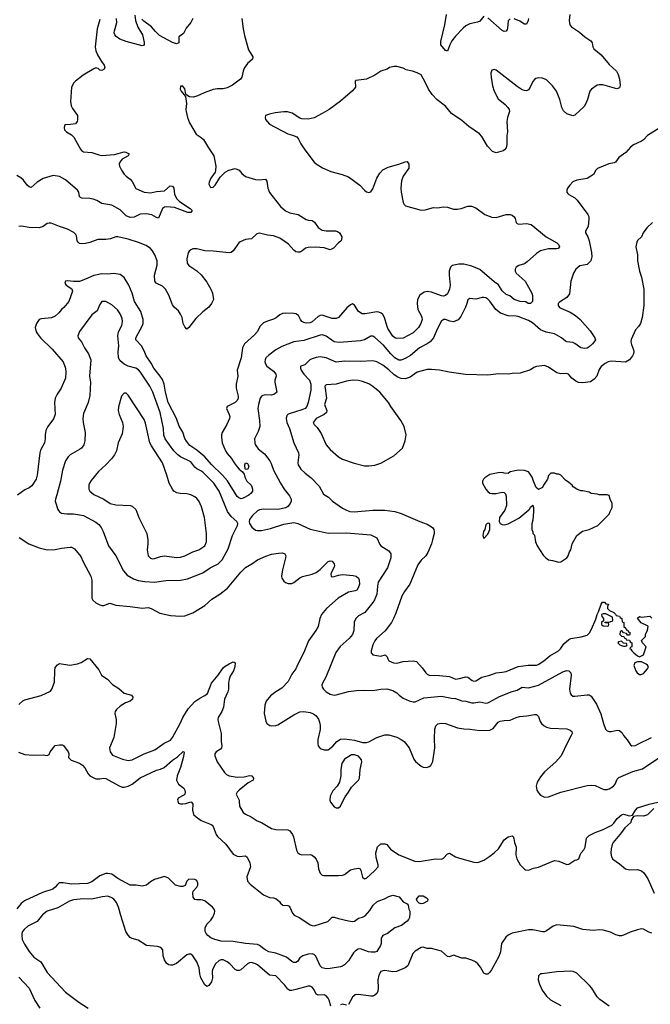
# Model space of a CAD drawing. Header units: inches. Extents: x 1678809 to 1859548, y 384609 to 522868.
# Tile 324 of 386: x 1801138 to 1807376, y 447989 to 457739. Entities that reach past the tile are written whole.
import ezdxf

# ---------------------------------------------------------------- set-up
doc = ezdxf.new("R2010")
doc.units = ezdxf.units.IN
doc.header["$MEASUREMENT"] = 0
doc.layers.add('B8404', color=7, linetype='Continuous')
doc.layers.add('B8405', color=7, linetype='Continuous')

msp = doc.modelspace()

# ---------------------------------------------------------------- linework, layer by layer
at = {"layer": 'B8404', "color": 5}
for points, elevation in [([(1802701.2, 450000), (1802703.7, 449990), (1802710, 449982.4), (1802730, 449974), (1802750, 449973.7), (1802782, 449978), (1802830, 449994.8), (1802838, 449990), (1802850.6, 449970), (1802848.4, 449911.6), (1802857.6, 449870), (1802884, 449844), (1802934.4, 449810), (1803031, 449771), (1803042.4, 449762.4), (1803052.9, 449750), (1803082.4, 449670), (1803095.3, 449650), (1803175.9, 449575.9), (1803250, 449475.5), (1803290, 449454.4), (1803310, 449452.4), (1803370, 449460.7), (1803386.4, 449446.4), (1803414.4, 449390), (1803420.4, 449350), (1803386, 449250), (1803390.4, 449210), (1803417.4, 449177.4), (1803550, 449072.7), (1803610, 449047.7), (1803650, 449042.8), (1803673.2, 449033.2), (1803706.8, 449006.8), (1803718, 448990), (1803742, 448970), (1803790, 448968), (1803802, 448962), (1803811.6, 448951.6), (1803837, 448890), (1803852.4, 448872.4), (1803910, 448845.7), (1804010, 448777.4), (1804030, 448768.8), (1804050, 448767.2), (1804186, 448810), (1804230, 448852.4), (1804250, 448852.3), (1804290, 448838), (1804390, 448816.5), (1804430, 448810.3), (1804450, 448812.4), (1804490, 448843), (1804530, 448852.2), (1804556.3, 448863.7), (1804602.5, 448917.5), (1804634.7, 448970), (1804670, 449003.1), (1804690, 449015.3), (1804748, 449032), (1804790, 449055.5), (1804828, 449070), (1804892, 449052), (1804930, 449004.7), (1804970, 448984.7), (1804981, 448970), (1804986, 448930), (1804996, 448910), (1804998.8, 448890), (1804993, 448850), (1804984, 448830), (1804970, 448813.2), (1804916, 448770), (1804850, 448745.2), (1804776, 448690), (1804730, 448669.4), (1804715.1, 448644.9), (1804712.8, 448590), (1804707, 448570), (1804670, 448513.6), (1804650, 448504.8), (1804615.5, 448504.5), (1804587.3, 448510), (1804510, 448538.5), (1804485.3, 448534.7), (1804460.6, 448519.4), (1804440.7, 448499.3), (1804390, 448419.3), (1804350, 448380.7), (1804330, 448367.6), (1804310, 448361.6), (1804210, 448342), (1804170, 448341.6), (1804129.4, 448350), (1804110, 448369.4), (1804066.5, 448466.5), (1804050, 448481.1), (1804030, 448488.5), (1803990, 448485.1), (1803937.3, 448470), (1803910.5, 448450), (1803886.2, 448413.8), (1803870, 448404.5), (1803850, 448403.6), (1803830, 448411.6), (1803775.6, 448455.6), (1803670, 448494.8), (1803603.7, 448510), (1803566, 448530), (1803511.4, 448571.4), (1803490, 448580.9), (1803372.6, 448592.6), (1803250, 448611.5), (1803130, 448614), (1803069, 448630), (1803027.3, 448647.3), (1802998, 448670), (1802983.6, 448690), (1802973.6, 448710), (1802973.4, 448746.6), (1802990, 448782.8), (1803030, 448823), (1803048.6, 448851.4), (1803064.7, 448890), (1803066.6, 448910), (1803061.3, 448930), (1803046, 448950), (1802970.9, 449010.9), (1802950, 449021.3), (1802930, 449025.1), (1802890, 449022.9), (1802870, 449026.6), (1802853.2, 449050), (1802849.2, 449090), (1802853.2, 449110), (1802889, 449150), (1802899.3, 449170), (1802901.2, 449190), (1802890, 449214), (1802870, 449224), (1802810, 449228), (1802792, 449210), (1802774.8, 449165.2), (1802750, 449155.3), (1802730, 449155.3), (1802678, 449170), (1802610, 449239), (1802570, 449255.3), (1802470, 449225.2), (1802430, 449202.7), (1802390.5, 449169.5), (1802350, 449158), (1802290, 449169.3), (1802230, 449169.4), (1802110, 449235.6), (1802050, 449277.6), (1802010, 449285.1), (1801990, 449283.5), (1801930, 449261), (1801850, 449201.4), (1801810, 449185.7), (1801650, 449179.1), (1801566.9, 449193.1), (1801529.1, 449190.9), (1801510, 449177), (1801490, 449149.5), (1801464, 449130), (1801364.8, 449095.2), (1801186.2, 449013.8), (1801152, 448988), (1801110, 448934)], 260), ([(1803308.9, 450000), (1803313.4, 449950), (1803347.7, 449890), (1803371.7, 449871.7), (1803426.8, 449846.8), (1803487.4, 449807.4), (1803530, 449788.9), (1803630, 449731.6), (1803670, 449720.3), (1803790, 449715.2), (1803810, 449705.3), (1803838, 449670), (1803847.8, 449647.8), (1803876.7, 449516.7), (1803889.1, 449489.1), (1803910, 449474.9), (1803930, 449470.3), (1804010, 449472.2), (1804030, 449466), (1804050, 449450.5), (1804070, 449427.3), (1804088.4, 449390), (1804095.3, 449330), (1804109.3, 449289.3), (1804130, 449268.4), (1804145.5, 449265.5), (1804290, 449263.7), (1804330, 449267.4), (1804350, 449276), (1804410, 449319.5), (1804450, 449331.8), (1804490, 449336.3), (1804504.7, 449330), (1804514, 449314), (1804527.9, 449247.9), (1804550, 449230.6), (1804570, 449237.1), (1804647.8, 449310), (1804682.4, 449350), (1804684, 449370), (1804663.8, 449443.8), (1804659.8, 449490), (1804677.7, 449550), (1804710, 449577.9), (1804750, 449578.5), (1804769.1, 449570), (1804806.4, 449526.4), (1804890, 449469.1), (1805045.1, 449405.1), (1805090, 449404.5), (1805250, 449428.1), (1805310, 449424.9), (1805330, 449434.6), (1805370, 449480.4), (1805390, 449486.4), (1805450.2, 449450.2), (1805490, 449435.5), (1805630, 449395.6), (1805670, 449394.9), (1805730, 449416.9), (1805790, 449455), (1805831.9, 449488.1), (1805875, 449530), (1805930, 449619.2), (1805970, 449648.2), (1805995.4, 449655.4), (1806010, 449655.9), (1806020.3, 449650), (1806027.4, 449630), (1806031.7, 449590), (1806050, 449544.7), (1806046.7, 449470), (1806056.9, 449430), (1806090, 449371.8), (1806130, 449328.4), (1806142, 449322), (1806170, 449318.9), (1806222, 449338), (1806270, 449347.5), (1806430, 449412), (1806470, 449407.6), (1806550, 449374.6), (1806570, 449377), (1806630, 449415.5), (1806650, 449419.1), (1806669.6, 449430.4), (1806681.3, 449470), (1806692.8, 449490), (1806719.7, 449520.3), (1806733.3, 449546.7), (1806744.8, 449635.2), (1806770, 449661.6), (1806829.8, 449690.2), (1806910, 449720.2), (1806996.1, 449763.9), (1807016.9, 449783.1), (1807050, 449830.3), (1807090, 449863.8), (1807110, 449870.4), (1807170, 449856.4), (1807199.5, 449860.5), (1807230, 449912.4), (1807250, 449933.4), (1807364, 449970), (1807451, 449990)], 280), ([(1804208.8, 450000), (1804211.8, 449990), (1804250, 449944.9), (1804270, 449934), (1804290, 449934.4), (1804310, 449952.7), (1804334.2, 450000)], 320), ([(1807410, 449929.4), (1807350, 449866.6), (1807310, 449851.6), (1807246.2, 449853.8), (1807210, 449848.7), (1807188.5, 449811.5), (1807184.9, 449790), (1807122.6, 449737.4), (1807090.3, 449690), (1807007.5, 449590), (1806998.5, 449570), (1806990.2, 449530), (1806985.2, 449490), (1806987.5, 449467.5), (1806991.6, 449450), (1807006.8, 449426.8), (1807070, 449381.1), (1807130, 449330.3), (1807170, 449320.2), (1807250, 449322.8), (1807288, 449310), (1807311.7, 449290), (1807350.3, 449230), (1807412.9, 449090)], 280), ([(1804215.1, 447970), (1804197.8, 448030), (1804188.6, 448050), (1804170, 448072.8), (1804150, 448083.5), (1804090, 448079.7), (1804070, 448088), (1804050, 448132), (1804030, 448159.7), (1804010, 448169.7), (1803990, 448168.5), (1803870, 448134.6), (1803830, 448126), (1803810, 448126.2), (1803790, 448139.7), (1803759.8, 448179.8), (1803672, 448270), (1803610, 448278.5), (1803490, 448378.7), (1803470, 448389.8), (1803430, 448401.7), (1803410, 448399.7), (1803390, 448391.3), (1803326, 448330), (1803310, 448322.4), (1803290, 448322.8), (1803270, 448333.3), (1803215.3, 448390), (1803190, 448409.8), (1803150, 448428.9), (1803130, 448430.7), (1803110, 448424.2), (1803073.8, 448390), (1803046.2, 448333.8), (1803041.8, 448310), (1803045.5, 448250), (1803035.6, 448210), (1803010, 448175.1), (1802990, 448167), (1802970, 448182.7), (1802929.7, 448250.3), (1802918.2, 448290), (1802913.5, 448350), (1802891.3, 448410), (1802850, 448469.3), (1802830, 448486), (1802810, 448486.6), (1802790, 448478), (1802690, 448391.8), (1802650, 448377.2), (1802630, 448376), (1802610, 448380.9), (1802590, 448397), (1802569.7, 448430), (1802557.4, 448470), (1802552, 448530), (1802533, 448553), (1802501.7, 448561.7), (1802392.1, 448572.1), (1802310, 448625.4), (1802250, 448639.7), (1802230, 448651.3), (1802210, 448673.6), (1802188.1, 448710), (1802136.7, 448870), (1802116.1, 448950), (1802095.9, 448995.9), (1802070, 449029.8), (1802050, 449045), (1802010, 449058.4), (1801954.2, 449054.2), (1801850, 449031.4), (1801770, 449032.7), (1801670, 449025.2), (1801630, 449009.8), (1801516.5, 448943.5), (1801409.3, 448910.7), (1801363.9, 448876.1), (1801310, 448809.8), (1801218.4, 448761.6), (1801180.9, 448730), (1801166.7, 448710), (1801160.3, 448690), (1801157.8, 448670), (1801162.8, 448630), (1801183.6, 448583.6), (1801230, 448510.4), (1801276.4, 448456.4), (1801348.3, 448408.3), (1801410, 448303.7), (1801589.2, 448109.2), (1801721.5, 448010), (1801814.6, 447950)], 280), ([(1807390, 448693.1), (1807362.6, 448702.6), (1807310, 448733.5), (1807290, 448734.8), (1807250, 448727.1), (1807176.1, 448703.9), (1807110, 448672.7), (1807090, 448666.6), (1807070, 448666.6), (1807036.6, 448676.6), (1806983.3, 448703.3), (1806910, 448722.7), (1806874.4, 448725.6), (1806810, 448719.5), (1806710.3, 448729.7), (1806619.7, 448759.7), (1806450, 448774.7), (1806416.6, 448763.4), (1806350, 448715.1), (1806330, 448705.8), (1806310, 448705.8), (1806212.7, 448727.3), (1806170, 448727.7), (1806010, 448693.8), (1805970, 448675.3), (1805947.3, 448652.7), (1805904.4, 448590), (1805893.6, 448510), (1805878, 448462), (1805805.8, 448330), (1805790, 448306), (1805770, 448288.4), (1805750, 448286.9), (1805730, 448297.6), (1805696.6, 448356.6), (1805670, 448389.5), (1805648.2, 448408.2), (1805610, 448427), (1805550, 448446.6), (1805510, 448446.6), (1805430, 448475.1), (1805390, 448458), (1805370, 448460.9), (1805310, 448514.7), (1805210, 448542.2), (1805170, 448543.1), (1805130, 448555.1), (1805110, 448550.8), (1805050, 448515.6), (1805027.9, 448492.1), (1804975.8, 448370), (1804951.1, 448348.9), (1804866.6, 448313.4), (1804830, 448311.6), (1804750, 448322.9), (1804730, 448322), (1804710, 448312.7), (1804690, 448276), (1804679.7, 448230), (1804685.2, 448150), (1804682.2, 448117.8), (1804670, 448095.8), (1804650, 448078), (1804630.1, 448069.9), (1804610.2, 448069.8), (1804490, 448087.8), (1804455.5, 448084.5), (1804430, 448060.5), (1804390, 447986.6)], 280), ([(1801130, 448258.4), (1801232.7, 448150), (1801286.5, 448026.5), (1801337.4, 447950)], 260), ([(1806970, 447969.8), (1806876.2, 448036.2), (1806850, 448062.4), (1806797.6, 448150), (1806776.2, 448176.2), (1806650, 448296.9), (1806613.6, 448313.6), (1806590, 448317.4), (1806450, 448309.8), (1806307.7, 448292.3), (1806290, 448289.6), (1806269, 448271), (1806265.5, 448230), (1806278.6, 448190), (1806307.5, 448127.5), (1806348.8, 448068.8), (1806390, 448034), (1806490, 447977)], 320), ([(1804370, 447979.7), (1804329.1, 447990.9), (1804310, 447985.4)], 280)]:
    msp.add_lwpolyline(points, dxfattribs=dict(at, elevation=elevation))
at = {"layer": 'B8404', "color": 5, "elevation": 260}
msp.add_lwpolyline([(1805110, 448984), (1805090, 448989.2), (1805068.7, 449010), (1805062, 449030), (1805090, 449062), (1805130, 449062), (1805163.6, 449043.6), (1805174, 449030), (1805171.1, 449008.9), (1805130, 448988.7)], close=True, dxfattribs=at)
at = {"layer": 'B8405', "color": 5}
for points, elevation in [([(1806581.1, 457790), (1806572, 457730), (1806581.3, 457690), (1806597.1, 457670), (1806676, 457616), (1806730, 457570.3), (1806788.4, 457530), (1806800.3, 457510), (1806808.9, 457470), (1806818, 457450), (1806890.2, 457390.2), (1806970, 457295.6), (1807040.3, 457230), (1807057.8, 457197.8), (1807072.6, 457150), (1807079.6, 457090), (1807070, 457063.6), (1807046, 457054), (1806906.8, 457093.2), (1806870, 457095.6), (1806850, 457089.7), (1806794.4, 457050), (1806778.9, 457030), (1806756.1, 456950), (1806736.6, 456903.4), (1806720.9, 456879.1), (1806630, 456792.9), (1806610, 456787.2), (1806550, 456807.7), (1806516.9, 456836.9), (1806499.6, 456870), (1806480.7, 456950), (1806448.3, 457030), (1806410, 457084.8), (1806350, 457143.8), (1806310, 457160.3), (1806270, 457162.2), (1806244.1, 457155.9), (1806230, 457147.8), (1806214.2, 457125.8), (1806188.5, 457071.5), (1806170, 457043.6), (1806150, 457034), (1806130, 457037.3), (1806110, 457045.1), (1806058.7, 457078.7), (1805850, 457238.4), (1805830, 457246), (1805810, 457239), (1805799.1, 457210), (1805800.5, 457170), (1805814.6, 457085.4), (1805830.3, 457030), (1805870, 456957.1), (1805939.9, 456899.9), (1805968.2, 456870), (1805979.3, 456850), (1805982.4, 456830), (1805962.4, 456770), (1805956.1, 456730), (1805962.8, 456630), (1805957.8, 456590), (1805956.4, 456503.6), (1805948.8, 456470), (1805934.4, 456450), (1805919.1, 456440.9), (1805850, 456420.4), (1805815.5, 456435.6), (1805766.9, 456486.9), (1805710, 456583), (1805686.6, 456610), (1805581.7, 456681.7), (1805510, 456740.5), (1805409.7, 456809.8), (1805350, 456883.7), (1805267.3, 456947.3), (1805217.4, 456997.4), (1805180.5, 457050), (1805150, 457121.2), (1805110, 457192), (1805070, 457214.3), (1805022, 457230), (1804962, 457242), (1804930, 457259.3), (1804870, 457277.2), (1804843.5, 457276.5), (1804795.3, 457264.7), (1804772, 457250), (1804710.9, 457229.1), (1804650.5, 457189.5), (1804570, 457149.2), (1804464, 457136), (1804458, 457130), (1804461, 457070), (1804430, 457035.3), (1804310, 456934), (1804198, 456850), (1804130.5, 456809.5), (1804050, 456769), (1803990, 456754), (1803930, 456759), (1803910, 456764), (1803834.2, 456814.2), (1803785.4, 456825.4), (1803750, 456825.6), (1803664.5, 456815.5), (1803610, 456804.7), (1803570.4, 456789.6), (1803564.4, 456770), (1803568.7, 456750), (1803610, 456704.9), (1803790, 456610.6), (1803837.1, 456597.1), (1803878, 456578), (1803895.9, 456555.9), (1803917.3, 456510), (1803958, 456450), (1804050.4, 456330), (1804070, 456312.2), (1804133.5, 456273.5), (1804215.5, 456235.5), (1804327.5, 456207.5), (1804390, 456182.3), (1804501.5, 456101.5), (1804550, 456050.4), (1804570, 456035.8), (1804590, 456028.7), (1804610, 456034.9), (1804630, 456065.5), (1804671.9, 456170), (1804701.5, 456218.5), (1804730, 456253.4), (1804782.2, 456277.8), (1804889, 456310), (1804950, 456333.4), (1804970, 456334.8), (1804987.5, 456307.5), (1804987.7, 456270), (1804930, 456189.3), (1804916, 456144), (1804907.5, 456072.5), (1804910.2, 456030), (1804932.6, 455930), (1804940.3, 455910), (1804955.5, 455895.5), (1805110, 455851.8), (1805150, 455856.1), (1805230, 455878), (1805270, 455877.3), (1805330, 455886), (1805370, 455882.2), (1805430, 455864.5), (1805470, 455863.2), (1805505.2, 455870), (1805570, 455893.1), (1805606.7, 455893.3), (1805650, 455876), (1805740.5, 455810), (1805810, 455783.6), (1805850, 455781.5), (1805950, 455809.1), (1805990, 455809), (1806010, 455802.6), (1806028.1, 455788.1), (1806039.5, 455770), (1806050.4, 455730.3), (1806059.9, 455719.9), (1806074.6, 455714.6), (1806150, 455720.2), (1806199.1, 455710), (1806346.4, 455590), (1806451.7, 455530), (1806470.3, 455510), (1806477.6, 455490), (1806465.5, 455474.5), (1806449.1, 455470.9), (1806370, 455470.6), (1806288.6, 455451.4), (1806250, 455425.3), (1806158.7, 455341.3), (1806130, 455323.4), (1806074.2, 455305.8), (1806048.9, 455290), (1806038.9, 455270), (1806038, 455250), (1806042.2, 455242.2), (1806050.4, 455230), (1806138, 455150), (1806205.5, 455030), (1806210.5, 455009.5), (1806212, 454950), (1806190.9, 454929.1), (1806168, 454930), (1806145.2, 454945.2), (1806088.7, 454950), (1806030, 454968), (1805985.1, 455005.1), (1805950, 455016.9), (1805910, 455054.5), (1805874.3, 455114.3), (1805830, 455145), (1805690, 455265.7), (1805610, 455299.1), (1805530, 455317.7), (1805481.8, 455318.2), (1805414.4, 455305.6), (1805399.5, 455290), (1805387.6, 455250), (1805385.5, 455210), (1805395.5, 455110), (1805389, 455070), (1805370, 455025.1), (1805350, 455006.9), (1805330, 455002.3), (1805310, 455004.2), (1805210, 455040.4), (1805170, 455048.2), (1805139.3, 455040.7), (1805097.1, 455010), (1805073.4, 454970), (1805070.3, 454930), (1805077.8, 454870), (1805110.2, 454810.2), (1805116.1, 454790), (1805117.6, 454770), (1805106.2, 454730), (1805081.5, 454690), (1805030, 454638.7), (1804930, 454586.8), (1804870, 454581.8), (1804850, 454588.7), (1804830, 454605.1), (1804780.8, 454680.8), (1804768.4, 454710), (1804747.8, 454790), (1804730, 454821.6), (1804714.8, 454834.8), (1804690, 454844.4), (1804670, 454846.4), (1804555, 454825), (1804526.9, 454826.9), (1804490.6, 454850.6), (1804450, 454912.3), (1804430, 454924.5), (1804410, 454917), (1804373.7, 454886.3), (1804290, 454791.3), (1804270, 454779.7), (1804230, 454779.3), (1804150, 454807.6), (1804130, 454812.3), (1804110, 454810.8), (1804090, 454800.9), (1804030, 454748.1), (1804010, 454738.2), (1803970, 454734.6), (1803950, 454739.4), (1803930, 454751), (1803914.8, 454770), (1803894.5, 454810), (1803870, 454826), (1803850, 454830.7), (1803766, 454834), (1803738, 454830), (1803710, 454818), (1803674.2, 454785.8), (1803650, 454772.3), (1803590, 454755.1), (1803550, 454738), (1803516.3, 454703.7), (1803486, 454650), (1803461.7, 454618.3), (1803361.5, 454530), (1803341.3, 454490), (1803327.9, 454392.1), (1803288.2, 454270), (1803295.8, 454210), (1803279.5, 454130), (1803277.6, 454090), (1803298.7, 454010), (1803297.4, 453990), (1803290.3, 453970), (1803270.7, 453949.3), (1803188.5, 453910), (1803184.6, 453890), (1803211.5, 453830), (1803216.5, 453810), (1803213.8, 453790), (1803186.7, 453730), (1803139.1, 453650), (1803134.7, 453630), (1803133.9, 453606.1), (1803142.2, 453550), (1803173.4, 453470), (1803190, 453444.6), (1803234.6, 453394.6), (1803259.7, 453350), (1803290, 453310.3), (1803310, 453287), (1803343.4, 453263.4), (1803358.9, 453238.9), (1803366.5, 453210), (1803385.5, 453170), (1803426.4, 453130), (1803434.9, 453114.9), (1803442, 453090), (1803439.5, 453070), (1803427.2, 453050), (1803405.7, 453030), (1803350, 453000.3), (1803330, 452995.8), (1803304.5, 453004.5), (1803290, 453018), (1803192, 453172), (1803143.2, 453230), (1803036, 453336), (1802970.3, 453410.3), (1802890, 453476.9), (1802821.9, 453521.9), (1802786.4, 453566.4), (1802772.1, 453592.1), (1802750, 453653.3), (1802714.9, 453714.9), (1802689, 453790), (1802607.5, 453950), (1802578.6, 454050), (1802567, 454130), (1802550, 454176.3), (1802528.9, 454210), (1802464.4, 454290), (1802439.2, 454339.2), (1802389.7, 454410), (1802370, 454459.3), (1802341.1, 454510), (1802288, 454570), (1802286.3, 454590), (1802351.6, 454710), (1802358, 454730), (1802359.3, 454770), (1802336.8, 454850), (1802272.2, 454950), (1802250.6, 455030), (1802216.8, 455110), (1802170, 455185.1), (1802130, 455215.1), (1802070, 455225.5), (1802010, 455220.3), (1801950, 455223.7), (1801870, 455206.8), (1801790, 455168.7), (1801730, 455146.3), (1801670, 455147), (1801610, 455154.5), (1801592, 455150), (1801584.7, 455130), (1801596, 455110), (1801652.7, 455072.7), (1801660.7, 455050), (1801624.9, 454950), (1801574, 454890), (1801550.3, 454869.7), (1801525.1, 454834.9), (1801490, 454803.7), (1801452.3, 454787.7), (1801350, 454778.4), (1801330, 454769.4), (1801302.4, 454730), (1801290.4, 454690), (1801301.3, 454650), (1801312.4, 454630), (1801343.8, 454590), (1801458.3, 454478.3), (1801566.4, 454350), (1801590.3, 454290), (1801594.9, 454250), (1801590.2, 454190), (1801549.1, 454090), (1801507.6, 454030), (1801487.8, 453990), (1801483.2, 453950), (1801488.1, 453830), (1801472.6, 453787.4), (1801414.6, 453710), (1801396.9, 453670), (1801389.1, 453630), (1801390.3, 453590), (1801384.4, 453550), (1801344.5, 453475.6), (1801336.1, 453450), (1801309, 453230), (1801298.9, 453190), (1801256.3, 453123.7), (1801230, 453104.4), (1801190, 453084), (1801117.1, 453030)], 320), ([(1802277.3, 457782.7), (1802283.1, 457730), (1802305.8, 457665.8), (1802354, 457590), (1802370, 457514), (1802370, 457488), (1802350, 457479), (1802190, 457524.5), (1802127.8, 457547.8), (1802091.9, 457571.9), (1802077.2, 457590), (1802072.3, 457610), (1802074.5, 457630), (1802098.9, 457710), (1802096, 457750)], 260), ([(1805730, 457775.6), (1805690, 457723.5), (1805666.5, 457713.5), (1805590, 457698.5), (1805550, 457678), (1805523.5, 457656.5), (1805450, 457576.8), (1805414, 457530), (1805392.2, 457490), (1805370, 457429.2), (1805350, 457434.5), (1805303.5, 457490), (1805304.4, 457524.4), (1805344.3, 457690), (1805359.5, 457790)], 280), ([(1801930, 457741.2), (1801902.8, 457650), (1801885.3, 457470), (1801892, 457430), (1801907.6, 457390), (1801945.8, 457325.8), (1801973.4, 457290), (1801980.7, 457270), (1801974.8, 457250), (1801950, 457235.3), (1801930, 457238), (1801914.6, 457254.6), (1801900.4, 457260.4), (1801890, 457262), (1801870, 457253.2), (1801764, 457190), (1801690, 457131.5), (1801670, 457109.5), (1801651.4, 457068.6), (1801640.3, 456930), (1801648, 456888), (1801660.2, 456860.2), (1801710.5, 456790), (1801710, 456746), (1801706, 456730), (1801690, 456709), (1801639.8, 456700.2), (1801590, 456699), (1801581, 456690), (1801576, 456670), (1801581, 456650), (1801601, 456630), (1801650, 456600.5), (1801674.8, 456574.8), (1801737.8, 456457.8), (1801750, 456443.1), (1801770, 456432.4), (1801850, 456423.5), (1801920, 456400), (1801950, 456394.7), (1802074.5, 456405.5), (1802170, 456430.5), (1802187.3, 456427.3), (1802222, 456410), (1802212, 456390), (1802150, 456357), (1802137.2, 456342.8), (1802128.4, 456330), (1802123.1, 456310), (1802125.7, 456290), (1802143.6, 456250), (1802170.3, 456210), (1802190, 456188.9), (1802230, 456161.1), (1802250, 456138.4), (1802287.1, 456067.1), (1802370, 456031.3), (1802430, 456025.5), (1802490, 456036.9), (1802570, 456044.9), (1802626.8, 456093.2), (1802650, 456090.8), (1802662.8, 456070), (1802670.4, 456010.4), (1802687.7, 455970), (1802718.3, 455938.3), (1802824, 455870), (1802842.8, 455850), (1802831.3, 455830), (1802802, 455830), (1802670, 455879.5), (1802590, 455887.8), (1802570, 455884.5), (1802551.7, 455868.3), (1802510, 455774), (1802490, 455779.3), (1802446.3, 455806.3), (1802390, 455817.6), (1802330, 455813.6), (1802270, 455782.4), (1802230, 455779.7), (1802190, 455795.6), (1802130, 455856.4), (1802050, 455902.4), (1801950, 455920.5), (1801899.3, 455950), (1801862.9, 455962.9), (1801830, 455969.7), (1801751.6, 455971.6), (1801738.4, 455978.4), (1801729.6, 455989.7), (1801722.4, 456030), (1801710, 456051.6), (1801590, 456154), (1801530, 456188), (1801470, 456197.4), (1801370, 456167.8), (1801310, 456131.8), (1801250, 456079.3), (1801230, 456082.7), (1801210, 456100.9), (1801175.1, 456150), (1801150, 456174.7), (1801110, 456195.4)], 260), ([(1803336.5, 457750), (1803347.8, 457650), (1803362.2, 457582.2), (1803400.5, 457440.5), (1803444.9, 457370), (1803440.7, 457350), (1803390, 457305.1), (1803359.7, 457260.3), (1803347.6, 457230), (1803335.6, 457170), (1803322.4, 457150), (1803242, 457090), (1803190, 457064.7), (1803150, 457054), (1803090, 457053.5), (1803050, 457047), (1802964.1, 457015.9), (1802890, 456982), (1802852.7, 456972.7), (1802816.9, 456976.9), (1802791.6, 456991.6), (1802782, 457002), (1802770, 457053.2), (1802750, 457081.2), (1802730, 457082), (1802726, 457050), (1802734.8, 457030), (1802778, 456978), (1802786.4, 456910), (1802780.5, 456850), (1802783, 456830), (1802797.6, 456770), (1802816.7, 456716.7), (1802884.2, 456604.2), (1802934.3, 456574.3), (1802954.5, 456554.5), (1803004.6, 456470), (1803058.9, 456390), (1803076.4, 456290), (1803073.7, 456246.3), (1803070.6, 456229.4), (1803030, 456169.2), (1803010.6, 456130), (1803008, 456110), (1803023.4, 456083.4), (1803030, 456077.3), (1803050, 456080.7), (1803070, 456100.7), (1803119.5, 456180.5), (1803170, 456231), (1803208, 456250), (1803270, 456267.3), (1803310.4, 456250.4), (1803335.5, 456215.5), (1803370, 456187.7), (1803470, 456156.5), (1803505.6, 456154.4), (1803570, 456159.1), (1803582, 456142), (1803593.5, 456070), (1803608.3, 456028.3), (1803718.5, 455890), (1803767.1, 455847), (1803810, 455828.3), (1803893.4, 455810), (1803970, 455759.5), (1803990, 455752.7), (1804030, 455750.4), (1804053.3, 455733.3), (1804090, 455680.4), (1804130, 455654.9), (1804169, 455649), (1804262, 455650), (1804283.1, 455643.1), (1804302, 455630), (1804325.5, 455590), (1804322, 455558), (1804314.9, 455545.1), (1804291.3, 455530), (1804242, 455478), (1804210, 455462), (1804150, 455479.7), (1804065.3, 455485.3), (1803990, 455484), (1803964.3, 455475.7), (1803930, 455446), (1803910, 455436), (1803890, 455436), (1803870, 455441.2), (1803850, 455455.6), (1803795.6, 455515.6), (1803710, 455577.4), (1803650, 455599.8), (1803590, 455606.4), (1803510, 455625.1), (1803482, 455618), (1803430, 455569.7), (1803370, 455561.6), (1803319.3, 455540.7), (1803306.4, 455530), (1803250.1, 455449.9), (1803230, 455435.1), (1803211, 455430), (1803050, 455447.8), (1802970, 455451.5), (1802890.5, 455469.5), (1802850, 455469.3), (1802830, 455461.2), (1802813.2, 455446.8), (1802804.9, 455430), (1802792.7, 455370), (1802794.9, 455330), (1802810, 455305.5), (1802890, 455252.4), (1802932.5, 455212.5), (1802990, 455139.3), (1803029.1, 455070), (1803044.7, 455030), (1803053.8, 454970), (1803036.5, 454930), (1803010, 454893.3), (1802950, 454845.1), (1802881.2, 454778.8), (1802810.4, 454690), (1802790, 454676), (1802770, 454697.2), (1802756.4, 454730), (1802744.4, 454790), (1802730, 454822.4), (1802710, 454855.1), (1802669.7, 454890), (1802650, 454914.5), (1802611.5, 455011.5), (1802580.8, 455070), (1802550, 455102), (1802488.7, 455128.7), (1802475, 455150), (1802469.8, 455210), (1802498.4, 455310), (1802496.8, 455350), (1802473.8, 455410), (1802450.8, 455450), (1802430, 455473.1), (1802390, 455502.8), (1802314.5, 455534.5), (1802210, 455566), (1802110, 455588.5), (1802090, 455588.3), (1802034.8, 455570), (1801990, 455562), (1801910, 455562.8), (1801830, 455532.8), (1801790, 455524.4), (1801750, 455521), (1801730, 455524.7), (1801714.7, 455534.7), (1801707.6, 455550), (1801700.1, 455600.1), (1801693.4, 455613.4), (1801673.6, 455633.6), (1801610, 455666.2), (1801530, 455690.8), (1801450, 455723.5), (1801430, 455726), (1801410, 455721.6), (1801369.2, 455690.8), (1801330, 455676.8), (1801230, 455680.5), (1801155.3, 455695.3), (1801130, 455691.5)], 280), ([(1802850.4, 457749.6), (1802830.7, 457710), (1802783, 457657), (1802758, 457602), (1802711.3, 457568.7), (1802710.8, 457509.2), (1802690, 457501.2), (1802650, 457512), (1802522.2, 457582.2), (1802481.1, 457621.1), (1802441.2, 457670), (1802364.1, 457724.1), (1802344.6, 457744.6)], 260), ([(1805991.4, 457748.6), (1805971.4, 457728.6), (1805964.2, 457655.8), (1805959, 457641), (1805950, 457627), (1805930, 457622.4), (1805910, 457631.3), (1805770, 457757.3)], 280), ([(1806170.3, 457750), (1806168.5, 457730), (1806150, 457696), (1806130, 457695.1), (1806084, 457724), (1806030, 457748.7)], 280), ([(1807470, 456668.7), (1807347.5, 456592.5), (1807310, 456549), (1807290, 456535.3), (1807210, 456499), (1807181.4, 456478.6), (1807134.4, 456425.6), (1807065.5, 456374.5), (1807031, 456330), (1807018.5, 456321.5), (1806967.5, 456312.5), (1806854.4, 456265.6), (1806838, 456250), (1806813.2, 456206.8), (1806750, 456165.2), (1806650.6, 456149.4), (1806610, 456134), (1806578.8, 456101.2), (1806557.3, 456070), (1806550.7, 456050), (1806550.7, 456030), (1806558.8, 456018.8), (1806568.7, 456008.7), (1806630, 455974), (1806652.1, 455952.1), (1806758.4, 455810), (1806766.7, 455790), (1806768.5, 455768.5), (1806760.4, 455690), (1806734.8, 455645.2), (1806736.3, 455630), (1806758.4, 455590), (1806772.2, 455550), (1806795.5, 455435.5), (1806799, 455390), (1806787.2, 455352.8), (1806750, 455316.2), (1806678.4, 455301.6), (1806638.9, 455270), (1806617.3, 455230), (1806591.3, 455150), (1806575.6, 455024.4), (1806550.5, 454990), (1806477, 454943), (1806466.3, 454930), (1806465.3, 454910), (1806478.7, 454890), (1806490, 454882.4), (1806583.6, 454843.6), (1806637, 454810), (1806681.1, 454770), (1806779.7, 454659.7), (1806828.2, 454590), (1806832.4, 454570), (1806822.4, 454550), (1806804.9, 454530), (1806770, 454500.5), (1806750, 454488), (1806730, 454482.4), (1806690, 454489.7), (1806630, 454533.3), (1806610, 454541.1), (1806550, 454548.6), (1806535.7, 454555.7), (1806497.4, 454590), (1806430, 454629.8), (1806346.4, 454646.4), (1806290, 454669), (1806210, 454736.2), (1806170, 454759.4), (1806070, 454799.8), (1806050, 454804.4), (1805970, 454806), (1805894.5, 454834.5), (1805849.1, 454869.1), (1805790, 454953.3), (1805770, 454973.3), (1805750, 454984.2), (1805730, 454989.6), (1805712.1, 454987.9), (1805650, 454973.3), (1805590, 454979.5), (1805570, 454964), (1805561.7, 454930), (1805546.3, 454893.7), (1805500.2, 454799.8), (1805473.9, 454766.1), (1805430, 454746.4), (1805392.5, 454752.5), (1805350, 454771.1), (1805330, 454769.6), (1805308.6, 454751.4), (1805270, 454682.4), (1805231, 454590), (1805199.7, 454550), (1805170, 454528), (1805091.6, 454488.4), (1805004.4, 454415.6), (1804950, 454383.1), (1804912.4, 454367.6), (1804890, 454368.7), (1804850, 454391.6), (1804810, 454428.9), (1804735.5, 454515.5), (1804650, 454592.8), (1804630, 454605.1), (1804610, 454604.7), (1804550, 454569.7), (1804510, 454558.3), (1804296.7, 454543.3), (1804250, 454549.8), (1804170, 454605.6), (1804130, 454617.2), (1804110, 454614.8), (1803950, 454564.2), (1803850, 454550.8), (1803730, 454503.5), (1803670, 454468.5), (1803601.2, 454418.8), (1803573.7, 454390), (1803565.7, 454370), (1803564.2, 454350), (1803568.8, 454330), (1803582, 454310), (1803650, 454258), (1803672, 454230), (1803675.3, 454210), (1803661.1, 454170), (1803661.5, 454150), (1803682.4, 454050), (1803658, 454030), (1803630, 454021.8), (1803570, 454025.8), (1803542.1, 454017.9), (1803530, 454009.7), (1803516.9, 453990), (1803499.1, 453930), (1803494.9, 453890), (1803510.3, 453770), (1803511.8, 453710), (1803497, 453663), (1803461.6, 453590), (1803462.4, 453550), (1803468.1, 453531.9), (1803497.4, 453490), (1803560.7, 453440.6), (1803611.9, 453371.9), (1803626, 453346), (1803650, 453277.1), (1803718.3, 453150), (1803753.1, 453090), (1803805.9, 453025.9), (1803823.7, 452990), (1803822, 452970), (1803813.7, 452950), (1803790, 452918.4), (1803770, 452906), (1803690, 452888.2), (1803550, 452893.3), (1803510, 452885.1), (1803490, 452875.8), (1803440.3, 452830), (1803412.2, 452790), (1803408.2, 452770), (1803410.4, 452750), (1803432.5, 452712.5), (1803470, 452684.6), (1803490, 452679.6), (1803530, 452682.4), (1803619.1, 452700.9), (1803750, 452742.8), (1803850, 452759.6), (1803890, 452750.3), (1804010, 452694.6), (1804190, 452654.9), (1804370, 452659.1), (1804610, 452639.5), (1804670.7, 452610), (1804700.9, 452540.9), (1804710.7, 452530), (1804790, 452478.4), (1804810.3, 452450), (1804809, 452410), (1804775.5, 452310), (1804685.2, 452170), (1804676.5, 452130), (1804669.2, 452050.8), (1804646.5, 451993.5), (1804630, 451967), (1804550.5, 451870), (1804490, 451836.9), (1804462, 451810), (1804448.1, 451771.9), (1804442.3, 451690), (1804428.9, 451650), (1804397.6, 451610), (1804308.6, 451531.4), (1804266.2, 451473.8), (1804167.4, 451230), (1804134.4, 451170), (1804128.2, 451150), (1804130.4, 451130), (1804142.4, 451110), (1804170, 451083.1), (1804210, 451058.7), (1804250, 451052), (1804270, 451054.6), (1804390, 451087.9), (1804470, 451098), (1804550, 451101.3), (1804630, 451095.6), (1804710, 451108.9), (1804770, 451111.7), (1804830, 451096.4), (1804870, 451073), (1804890.8, 451050), (1804930, 451022), (1804990, 450993.4), (1805030, 450982.8), (1805050, 450982.8), (1805136.6, 451023.4), (1805310, 451039.6), (1805410, 451020.9), (1805450, 451018.9), (1805510, 450995.2), (1805550.2, 450990.2), (1805610, 450974.9), (1805630, 450973.4), (1805690, 450985.3), (1805750, 450970.3), (1805770, 450973.4), (1805790, 450983.1), (1805883.6, 451036.4), (1806010, 451085.2), (1806060.1, 451099.9), (1806110, 451128.4), (1806170, 451123.1), (1806270, 451150.3), (1806510, 451282.6), (1806550, 451293.7), (1806570, 451292.4), (1806590, 451270.8), (1806594.9, 451250), (1806576.5, 451110), (1806584, 451070), (1806592.8, 451052.8), (1806610, 451042), (1806630, 451039.5), (1806750, 451054), (1806770, 451052.2), (1806790, 451040.5), (1806842.3, 450962.3), (1806886.8, 450866.8), (1806912.2, 450770), (1806932.5, 450712.5), (1806950, 450697.3), (1806970, 450690.6), (1806990, 450690.6), (1807050, 450702.8), (1807070, 450701), (1807096.8, 450676.8), (1807111.3, 450650), (1807147.9, 450607.9), (1807179.1, 450559.1), (1807194, 450550), (1807230, 450550.6), (1807253.5, 450566.5), (1807387.3, 450630)], 340), ([(1807398, 455730), (1807340.5, 455679.5), (1807306.4, 455630), (1807290, 455588.7), (1807250, 455554), (1807242.5, 455537.5), (1807233.4, 455490), (1807247.9, 455412.1), (1807248, 455350), (1807270.4, 455250), (1807290.5, 455190), (1807312.7, 455070), (1807313, 454910), (1807296.3, 454790), (1807278.8, 454730), (1807259.8, 454700.2), (1807230, 454668), (1807186.8, 454573.2), (1807184.9, 454550), (1807190, 454522), (1807210.7, 454470), (1807213, 454453), (1807210.4, 454430), (1807201.6, 454410), (1807170.3, 454369.7), (1807130, 454347.6), (1806990, 454357.6), (1806958, 454350), (1806930, 454334.5), (1806890, 454305.2), (1806870, 454274), (1806846, 454210), (1806819.9, 454180.1), (1806785.3, 454154.7), (1806710, 454142.6), (1806667, 454147), (1806639.3, 454159.3), (1806599, 454190), (1806568, 454230), (1806550, 454236), (1806490, 454232.7), (1806450, 454241.2), (1806370, 454299), (1806330, 454314), (1806250, 454304), (1806225.2, 454294.8), (1806190, 454273.2), (1806090, 454239.3), (1806010, 454237.2), (1805970, 454229.3), (1805872.9, 454232.9), (1805770, 454219.3), (1805546.8, 454226.8), (1805386, 454250), (1805290, 454269.4), (1805210, 454276.2), (1805170, 454275.1), (1805070, 454249.7), (1805002, 454198), (1804950, 454181.4), (1804910, 454186), (1804879.6, 454199.6), (1804843.8, 454223.8), (1804790, 454272.7), (1804730, 454318.2), (1804670, 454352.1), (1804630, 454361.4), (1804510, 454354.8), (1804350, 454356.8), (1804270, 454348.9), (1804170, 454392.1), (1804110, 454401.5), (1804070, 454395.3), (1804030, 454381.5), (1804008.8, 454370), (1803958.2, 454321.8), (1803918, 454310), (1803914.8, 454305.2), (1803914.9, 454290), (1803923.6, 454270), (1803950.2, 454230), (1804004.7, 454170), (1804017.6, 454130), (1804016.5, 454070), (1803992.4, 453947.6), (1803977, 453910), (1803960.4, 453890), (1803930, 453874.5), (1803802.2, 453837.8), (1803789.3, 453830.7), (1803781.4, 453818.6), (1803774.6, 453790), (1803781.7, 453750), (1803807.6, 453690), (1803850.2, 453550.2), (1803897, 453450), (1803898.7, 453430), (1803888.8, 453350), (1803894, 453330), (1803919.3, 453290), (1803960.5, 453250), (1804022.6, 453202.6), (1804098.7, 453118.7), (1804142.3, 453042.3), (1804194, 453010), (1804230.6, 452970), (1804330, 452903.8), (1804370, 452882.4), (1804404.7, 452870), (1804445.5, 452865.5), (1804630, 452882), (1804750, 452882.4), (1804850, 452870.2), (1804910.7, 452850), (1805094.8, 452770), (1805170, 452744.9), (1805223, 452710), (1805235.8, 452690), (1805239.5, 452670), (1805237, 452650), (1805223.1, 452590), (1805211.8, 452550), (1805175.8, 452464.2), (1805154.9, 452430), (1805110, 452387.3), (1805077.8, 452342.2), (1804996, 452150), (1804942.9, 452077.1), (1804918, 452030), (1804858.5, 451861.5), (1804836.9, 451810), (1804814.3, 451770), (1804753.4, 451686.6), (1804666, 451610), (1804650, 451589.2), (1804632.7, 451550), (1804614.8, 451490), (1804616, 451470), (1804630.9, 451450.9), (1804710, 451438), (1804754, 451450), (1804771.6, 451431.6), (1804778, 451410), (1804790, 451392), (1804834, 451370), (1804870, 451368), (1804930, 451383.8), (1805030, 451390.6), (1805063, 451383), (1805120.3, 451320.2), (1805155.8, 451270), (1805170, 451257), (1805190, 451247.9), (1805290, 451244.8), (1805390, 451235.2), (1805450, 451209.4), (1805490, 451214), (1805550, 451232.9), (1805570, 451228.2), (1805614.4, 451194.4), (1805630, 451188.7), (1805650, 451192), (1805710, 451228.1), (1805790, 451247.9), (1805850.3, 451270.3), (1805910, 451276.5), (1805950, 451285.8), (1806070, 451335.7), (1806167.2, 451347.2), (1806250, 451348.3), (1806266.8, 451353.2), (1806322.9, 451390), (1806381.2, 451438.8), (1806469.3, 451490), (1806489.4, 451510), (1806521, 451559), (1806570, 451601.6), (1806590, 451612.7), (1806692.9, 451627.1), (1806750, 451643), (1806773.4, 451666.6), (1806795.2, 451704.8), (1806835.8, 451804.2), (1806850, 451850.7), (1806865.3, 451874.7), (1806890, 451951.3), (1806904, 451970), (1806910, 451971.7), (1806922, 451970), (1806936, 451956), (1806962, 451950), (1806954, 451930), (1806954, 451910), (1806974, 451890), (1807014, 451870), (1807032.7, 451852.7), (1807038, 451838), (1807070, 451834), (1807078, 451818), (1807094, 451810), (1807098, 451778), (1807114, 451770), (1807114, 451730), (1807132.7, 451712.7), (1807138, 451698), (1807152.7, 451692.7), (1807158, 451678), (1807172.7, 451672.7), (1807174, 451650), (1807170, 451646), (1807150, 451646), (1807142, 451662), (1807110, 451666), (1807102, 451682), (1807090, 451686), (1807078, 451682), (1807074, 451650), (1807090, 451634), (1807112.7, 451632.7), (1807118, 451618), (1807132.7, 451612.7), (1807138, 451598), (1807170, 451594), (1807178, 451578), (1807194, 451570), (1807194, 451530), (1807178, 451522), (1807174, 451510), (1807184.7, 451504.7), (1807192, 451490), (1807212, 451470), (1807250, 451441), (1807270, 451431.3), (1807308, 451450), (1807335.3, 451530), (1807298, 451570), (1807288, 451592), (1807328, 451630), (1807328.4, 451651.6), (1807350, 451694), (1807355.3, 451730), (1807350, 451738), (1807287.3, 451767.3), (1807248, 451812), (1807269.1, 451830.9), (1807290, 451822), (1807370, 451831.3), (1807390, 451812)], 360), ([(1801132.7, 452612.7), (1801229.2, 452549.2), (1801330, 452509), (1801410, 452490.2), (1801487, 452493), (1801550, 452506.7), (1801635.9, 452515.9), (1801650, 452516.3), (1801678.3, 452498.3), (1801743.2, 452423.2), (1801766.7, 452370), (1801842.3, 452230), (1801851.4, 452190), (1801852.8, 452010), (1801859.5, 451990), (1801890, 451964.4), (1801930, 451943.5), (1801950, 451938.4), (1801970, 451938.2), (1802030, 451960.9), (1802090, 451941.2), (1802230, 451929), (1802349.3, 451910.7), (1802410, 451919.1), (1802438, 451910), (1802523.8, 451863.8), (1802630, 451838), (1802730, 451833), (1802770, 451837.1), (1802850, 451866.7), (1802970, 451937.1), (1803038.2, 452001.8), (1803118, 452050), (1803192.3, 452110), (1803325.4, 452270), (1803370, 452315.3), (1803434, 452350), (1803489.7, 452390.3), (1803571.5, 452428.5), (1803630, 452445.4), (1803696.7, 452456.7), (1803739, 452459), (1803762, 452450), (1803770.3, 452430.3), (1803768.8, 452410), (1803736, 452290), (1803727.4, 452230), (1803732, 452210), (1803750, 452180.5), (1803765.9, 452165.9), (1803794.9, 452154.9), (1803830, 452157.4), (1803850, 452167.7), (1803907.6, 452212.4), (1803934, 452226), (1804030, 452247.2), (1804070, 452263.9), (1804110, 452294), (1804190, 452373.4), (1804210, 452381.3), (1804230, 452377.1), (1804250, 452350.8), (1804252.8, 452330), (1804246, 452310), (1804222.3, 452270), (1804216.5, 452250), (1804220.5, 452230), (1804230, 452223.1), (1804250, 452224.6), (1804290, 452239), (1804330, 452244.2), (1804435.2, 452235.2), (1804467.7, 452227.7), (1804489, 452209), (1804496.5, 452190), (1804497.8, 452150), (1804487.2, 452112.8), (1804471.5, 452090), (1804457.9, 452082.1), (1804390, 452068.9), (1804287.4, 452010), (1804173.7, 451910), (1804123.1, 451850), (1804106, 451810), (1804090.3, 451729.7), (1804068.2, 451690), (1803995.3, 451590), (1803955.8, 451490), (1803910, 451392.3), (1803885.3, 451350), (1803868.5, 451310), (1803830, 451257), (1803793.4, 451186.6), (1803730, 451118.3), (1803670, 451083.5), (1803617.4, 451042.6), (1803574.6, 450990), (1803561.5, 450950), (1803554.9, 450870), (1803571.6, 450791.5), (1803581.6, 450770), (1803611.3, 450750), (1803630, 450746.5), (1803670, 450750.2), (1803690, 450757.6), (1803850, 450855.5), (1803910, 450885.8), (1803950, 450890.2), (1804010, 450878.3), (1804044.7, 450864.7), (1804070, 450845.3), (1804092.3, 450812.3), (1804103.8, 450783.8), (1804110.2, 450749.8), (1804110.2, 450709.8), (1804088.7, 450610), (1804088.4, 450570), (1804090.6, 450550), (1804110, 450523), (1804150, 450510.5), (1804190, 450510.6), (1804234.9, 450545.1), (1804274, 450590), (1804310, 450614), (1804350, 450617.3), (1804450, 450603.8), (1804530, 450582), (1804570, 450580.3), (1804590, 450586.7), (1804670, 450632.7), (1804750, 450657), (1804790, 450658.7), (1804870, 450633.8), (1804910, 450612.7), (1804940.3, 450590), (1804989.4, 450529.4), (1805038.2, 450418.2), (1805053.4, 450393.4), (1805110, 450346.7), (1805130, 450338.7), (1805164.4, 450335.6), (1805190, 450342.4), (1805205.7, 450354.3), (1805225.9, 450394.1), (1805245.4, 450530), (1805241.6, 450621.6), (1805245.2, 450714.8), (1805254.7, 450745.3), (1805273.7, 450766.3), (1805307.2, 450772.7), (1805350, 450769), (1805470, 450727.7), (1805530, 450716.5), (1805590, 450713.6), (1805690, 450699.6), (1805790, 450702.3), (1805820.4, 450719.6), (1805870, 450783.7), (1805890, 450792), (1805930, 450800.3), (1805990, 450804.4), (1806049.8, 450830.2), (1806081.8, 450838.2), (1806155.2, 450844.8), (1806230, 450860.3), (1806250, 450860.4), (1806270, 450838.8), (1806286.3, 450790), (1806299.5, 450770), (1806326.3, 450746.3), (1806350, 450733.4), (1806390, 450724.9), (1806550, 450715.8), (1806584.4, 450704.4), (1806600.7, 450690), (1806602, 450670), (1806594.9, 450650), (1806557.7, 450582.3), (1806495.5, 450450), (1806443, 450390), (1806330, 450289.7), (1806290, 450241.6), (1806258, 450190), (1806246.7, 450150), (1806254.4, 450110), (1806270, 450082), (1806290, 450059.3), (1806330, 450040.3), (1806370, 450045.2), (1806490, 450090.3), (1806750, 450154.7), (1806790, 450158), (1806830, 450154.9), (1806916.9, 450116.9), (1806950, 450117.5), (1806970, 450123.2), (1807010.7, 450150), (1807027.2, 450170), (1807050, 450218), (1807066.3, 450233.7), (1807204.9, 450295.1), (1807297.7, 450322.3), (1807620.5, 450539.5)], 320), ([(1801130, 450959.1), (1801170, 450992.7), (1801190, 451003.1), (1801350, 451048.7), (1801440.9, 451090), (1801456.3, 451110), (1801480.3, 451179.7), (1801483.8, 451290), (1801490, 451322.8), (1801510, 451351), (1801521.5, 451358.5), (1801530, 451362.8), (1801633.4, 451346.6), (1801710, 451360.4), (1801744.6, 451375.4), (1801810, 451414.8), (1801830, 451410.8), (1801921.3, 451301.3), (1801948.2, 451250), (1801959.3, 451239.3), (1802007.3, 451207.3), (1802056.7, 451156.7), (1802117.8, 451117.7), (1802170, 451070.7), (1802244.7, 451050), (1802257.3, 451030), (1802253.4, 451010), (1802230, 450992.3), (1802184.9, 450975.1), (1802130, 450940.4), (1802095.3, 450910), (1802081.7, 450890), (1802077.4, 450870), (1802091.6, 450810), (1802091.6, 450770), (1802068.2, 450631.8), (1802026.7, 450530), (1802031.8, 450490), (1802056.2, 450456.2), (1802156.1, 450416.1), (1802210, 450401.8), (1802250, 450409.3), (1802370, 450469.3), (1802473.6, 450510), (1802565.5, 450574.5), (1802630, 450604.7), (1802650, 450630.3), (1802724, 450770), (1802749.9, 450830.1), (1802803.5, 450916.5), (1802871, 450989), (1802919.2, 451020.8), (1802970, 451045.7), (1802994.2, 451065.8), (1803034.4, 451170), (1803100.2, 451250), (1803150, 451319.7), (1803170, 451337.2), (1803210, 451361.2), (1803250, 451379.5), (1803258.7, 451378.7), (1803270.4, 451370.4), (1803265.8, 451330), (1803251.1, 451290), (1803220.6, 451239.4), (1803209.6, 451210.4), (1803203, 451170), (1803203.2, 451110), (1803196.7, 451083.3), (1803163.6, 451010), (1803153.2, 450930), (1803137.8, 450890), (1803100.9, 450830), (1803097.8, 450810), (1803100.8, 450790), (1803131.1, 450670), (1803131.2, 450591.2), (1803137.8, 450550), (1803133.7, 450530), (1803123.8, 450516.2), (1803082.8, 450490), (1803067.7, 450470), (1803068, 450450), (1803090.3, 450390), (1803163.9, 450283.9), (1803184.8, 450264.8), (1803210, 450252.3), (1803290, 450237.5), (1803357.5, 450242.5), (1803410, 450254.4), (1803434, 450250), (1803450.4, 450230), (1803446.8, 450210), (1803398.3, 450181.7), (1803308.4, 450110), (1803288.2, 450090), (1803278, 450070), (1803308, 450010), (1803308.9, 450000)], 280), ([(1801125.8, 450485.8), (1801190, 450462), (1801270, 450455.5), (1801370, 450459.1), (1801410, 450451.3), (1801430, 450462), (1801439, 450490), (1801490, 450551.3), (1801530, 450558.8), (1801556.9, 450556.9), (1801570, 450552), (1801616, 450490), (1801624.7, 450470), (1801622, 450430), (1801625.4, 450425.4), (1801647.1, 450407.1), (1801730, 450375.5), (1801758.6, 450358.5), (1801781.6, 450330), (1801813.4, 450270), (1801830.8, 450250), (1801890, 450220.5), (1801930, 450220.4), (1801970, 450228.7), (1801990, 450225.7), (1802114.8, 450154.8), (1802150, 450140.2), (1802170, 450138.5), (1802211.8, 450150), (1802250, 450170.2), (1802330, 450230.2), (1802490, 450309.1), (1802530, 450318), (1802566.2, 450333.8), (1802650, 450407), (1802698.7, 450441.3), (1802753.7, 450493.7), (1802762, 450490), (1802763.6, 450483.6), (1802753.8, 450430), (1802730, 450333.2), (1802693.8, 450250), (1802690.2, 450210.2), (1802710.2, 450170.2), (1802760.5, 450130), (1802770.6, 450110), (1802774, 450086), (1802771, 450070), (1802760.5, 450059.5), (1802706.7, 450030), (1802698.7, 450010), (1802701.2, 450000)], 260), ([(1804334.2, 450000), (1804356.4, 450043.6), (1804391.8, 450090), (1804421.3, 450138.7), (1804490, 450208.5), (1804498.5, 450230), (1804505.9, 450314.1), (1804520.7, 450390), (1804518.4, 450410), (1804490, 450446), (1804470, 450454.5), (1804450, 450460.9), (1804421.4, 450458.6), (1804350, 450418), (1804326, 450374), (1804322, 450358), (1804314.9, 450310), (1804314.4, 450250), (1804303, 450190), (1804278, 450150), (1804236.2, 450103.8), (1804210.4, 450050), (1804205.7, 450010), (1804208.8, 450000)], 320)]:
    msp.add_lwpolyline(points, dxfattribs=dict(at, elevation=elevation))
for points, elevation in [([(1801950.6, 454949.4), (1801930, 454919), (1801904.4, 454855.6), (1801850, 454815.6), (1801729.4, 454650.6), (1801713.7, 454610), (1801715.3, 454590), (1801747.8, 454547.8), (1801778.5, 454490), (1801819.7, 454430), (1801840.2, 454370), (1801829.1, 454210), (1801839.6, 454150), (1801830, 454018), (1801816, 453950), (1801770, 453839), (1801761.1, 453790), (1801764.2, 453750), (1801786, 453650), (1801782, 453570), (1801773.4, 453530), (1801750, 453497.6), (1801730, 453482), (1801637.1, 453430), (1801615.8, 453410), (1801590.4, 453370), (1801562.6, 453277.4), (1801541.5, 453170), (1801506.5, 453033.5), (1801490.4, 452990), (1801488.7, 452970), (1801514.9, 452890), (1801530, 452864.9), (1801550, 452852.7), (1801605.1, 452845.1), (1801670, 452847.6), (1801770, 452830.3), (1801890, 452764.9), (1801921.3, 452741.3), (1801944.2, 452710), (1801964.6, 452670), (1802016.5, 452530), (1802089.3, 452429.3), (1802163, 452283), (1802199.7, 452239.7), (1802263.7, 452203.7), (1802310, 452186.9), (1802374.6, 452174.6), (1802470, 452168.2), (1802584.9, 452184.9), (1802730, 452189), (1802797.6, 452202.4), (1802950, 452261.7), (1803022.9, 452310), (1803101.6, 452350), (1803139.7, 452390), (1803199.9, 452500.1), (1803244.5, 452630), (1803291.5, 452730), (1803295.6, 452750), (1803284.2, 452770), (1803230, 452821.1), (1803194.8, 452870), (1803110, 453069.6), (1803058.9, 453150), (1802950, 453258.8), (1802930, 453273.3), (1802890, 453291.7), (1802870, 453307.7), (1802830, 453360.4), (1802729.9, 453409.9), (1802700.4, 453430), (1802662.8, 453470), (1802578.2, 453590), (1802564.8, 453624.8), (1802559.8, 453690), (1802526.9, 453850), (1802454.3, 454050), (1802424.8, 454110), (1802333.5, 454250), (1802313, 454273), (1802288.1, 454288.1), (1802210, 454307.9), (1802170, 454327), (1802130, 454361.5), (1802115, 454390), (1802111.9, 454450), (1802119.1, 454510), (1802108.6, 454610), (1802116.5, 454650), (1802146.6, 454710), (1802155.8, 454750), (1802150, 454779.3), (1802130, 454826), (1802105.3, 454865.3), (1802050, 454915.1), (1801990, 454949.3)], 340), ([(1804430.9, 454170.9), (1804370, 454161), (1804270, 454131.1), (1804170, 454123.6), (1804157.6, 454110), (1804172.2, 453990), (1804151.6, 453930), (1804176.4, 453870), (1804173.3, 453850), (1804150.4, 453829.6), (1804071.1, 453790), (1804041.5, 453750), (1804050.2, 453730.2), (1804081.6, 453701.6), (1804121, 453641), (1804170.3, 453530.3), (1804210, 453483.8), (1804291.7, 453411.7), (1804330, 453386.4), (1804447.9, 453347.9), (1804550, 453322.6), (1804590, 453320.3), (1804650, 453328.5), (1804710, 453347), (1804838.2, 453421.8), (1804923.1, 453496.9), (1804951.8, 453570), (1804960.7, 453630), (1804940.5, 453710), (1804908, 453770), (1804810, 453909.5), (1804786.3, 453950), (1804701.3, 454050), (1804630, 454108.3), (1804590, 454132.4), (1804530, 454158), (1804490, 454167.4)], 380), ([(1802190, 454042), (1802170, 454042), (1802144, 454010), (1802115.6, 453904.4), (1802112.4, 453870), (1802120.4, 453830), (1802156, 453750), (1802162.6, 453710), (1802150, 453639), (1802110.6, 453550), (1802096.3, 453470), (1802075.5, 453430), (1802046, 453390), (1801988.2, 453330), (1801915.8, 453264.2), (1801843.7, 453176.3), (1801828.7, 453150), (1801823.1, 453130), (1801823.1, 453090), (1801832.4, 453070), (1801870, 453038), (1801970, 452991.7), (1802034, 452950), (1802090, 452933.7), (1802230, 452927.7), (1802250, 452920.7), (1802286.8, 452890), (1802314.8, 452810), (1802396, 452650), (1802406.8, 452590), (1802406.8, 452550), (1802399.1, 452490), (1802408, 452430), (1802430, 452406), (1802450, 452401.3), (1802470, 452404.9), (1802530, 452424.2), (1802570, 452428.9), (1802690, 452412.7), (1802730, 452415.8), (1802770, 452430.2), (1802850, 452471.3), (1802909.4, 452490), (1802969.3, 452530), (1802986, 452570), (1802987, 452650), (1802964.7, 452810), (1802935.9, 452915.9), (1802910, 452976), (1802890, 452999.5), (1802870, 453015.1), (1802830, 453034.5), (1802790, 453044.5), (1802726.3, 453046.3), (1802692.9, 453052.9), (1802664, 453070), (1802650, 453088.7), (1802617.2, 453150), (1802594, 453230), (1802549.7, 453350), (1802440.4, 453520.4), (1802426.2, 453550), (1802383.2, 453743.2), (1802370, 453780.9), (1802210, 454022)], 360), ([(1803390, 453284), (1803369.3, 453289.3), (1803365.1, 453330), (1803370, 453351), (1803390, 453344.7), (1803398.8, 453330), (1803402.8, 453310)], 320), ([(1806070, 453278), (1805990, 453261.2), (1805970, 453245.2), (1805930.7, 453249.3), (1805910, 453256.2), (1805870, 453253.6), (1805790, 453234), (1805739, 453201), (1805727.3, 453190), (1805717.3, 453170), (1805717.3, 453150), (1805747.7, 453090), (1805770, 453066), (1805790, 453051), (1805810, 453046), (1805850, 453046), (1805910, 453061), (1805930, 453058), (1805942.8, 453042.8), (1805950, 453022), (1805952.5, 452927.5), (1805938, 452882), (1805884.7, 452810), (1805881, 452770), (1805891.3, 452750), (1805910, 452738.8), (1805930, 452737.3), (1805970, 452747.7), (1806075.3, 452804.7), (1806174, 452886), (1806184, 452896), (1806190, 452912), (1806212.7, 452932.7), (1806222, 452910), (1806222, 452870), (1806215.3, 452784.7), (1806205.4, 452745.4), (1806204.7, 452690), (1806212.7, 452667.3), (1806212.7, 452652.7), (1806230, 452634), (1806242, 452570), (1806258, 452530), (1806316.9, 452436.9), (1806342, 452410), (1806370, 452391.3), (1806410, 452384.7), (1806470, 452366.8), (1806490, 452371.3), (1806550, 452412), (1806562, 452430), (1806575.3, 452470), (1806588.7, 452490), (1806602, 452550), (1806649.3, 452630.7), (1806705.6, 452674.4), (1806770, 452691), (1806858, 452730), (1806970, 452842), (1806978, 452870), (1806998, 452910), (1806998, 452950), (1806978, 452990), (1806970, 453026), (1806950, 453035.3), (1806870, 453035.3), (1806850, 453042), (1806790, 453049), (1806770, 453059), (1806710, 453075.3), (1806690, 453075.3), (1806650, 453088.7), (1806613.6, 453113.6), (1806602, 453130), (1806570, 453158), (1806538, 453178), (1806490, 453228), (1806470, 453238), (1806450, 453238), (1806430, 453248), (1806392.7, 453247.3), (1806370, 453226), (1806358, 453190), (1806318, 453130), (1806310, 453108), (1806270, 453086), (1806248.4, 453108.4), (1806219, 453170), (1806206, 453210), (1806181.2, 453250), (1806170, 453261.2), (1806130, 453276)], 380), ([(1805775.3, 452755.3), (1805762, 452750), (1805750, 452738), (1805738, 452690), (1805726.8, 452670), (1805721, 452630), (1805730, 452602), (1805770, 452646), (1805788, 452690), (1805787.3, 452747.3)], 380), ([(1806910, 451855.3), (1806894, 451850), (1806898, 451830), (1806914, 451810), (1806914, 451786), (1806894, 451770), (1806892, 451750), (1806910, 451738), (1806950, 451734), (1806962, 451738), (1806966, 451750), (1806962, 451762), (1806930, 451766), (1806926, 451774), (1806970, 451774), (1806996.4, 451783.6), (1807006, 451790), (1807002, 451822), (1806934.6, 451854.6)], 360), ([(1807090, 451586), (1807062, 451578), (1807054, 451570), (1807074, 451550), (1807090, 451542), (1807110, 451534), (1807130, 451534), (1807142, 451538), (1807146, 451550), (1807142, 451562), (1807110, 451566)], 360), ([(1807250, 451379.5), (1807222.8, 451370), (1807214.4, 451345.6), (1807232.3, 451292.3), (1807244.9, 451270), (1807270, 451255.5), (1807286.3, 451253.7), (1807310, 451264), (1807349.3, 451310), (1807357.2, 451330), (1807346.8, 451346.8), (1807336.6, 451356.6), (1807290, 451379.3)], 360)]:
    msp.add_lwpolyline(points, close=True, dxfattribs=dict(at, elevation=elevation))

doc.saveas('drawing.dxf')
